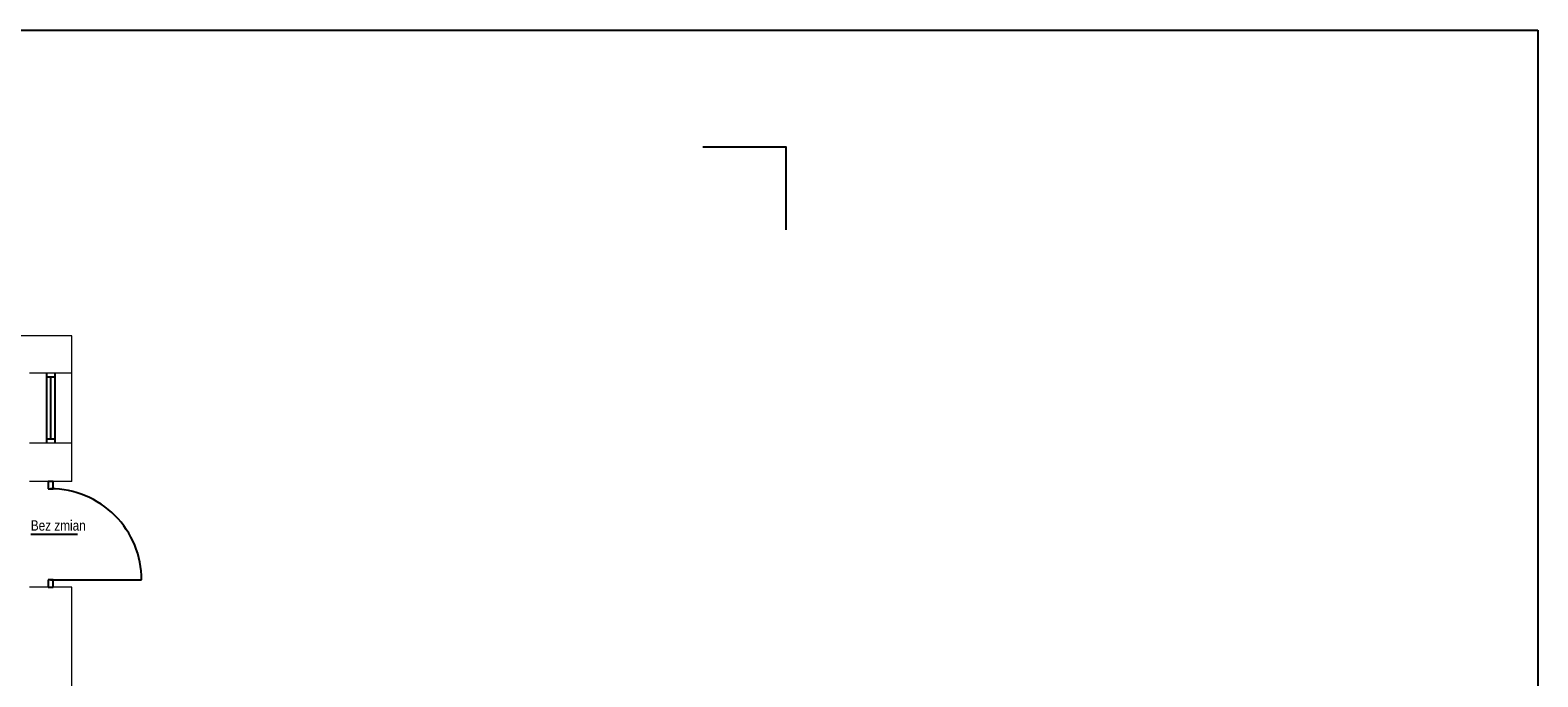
# Model space of a CAD drawing. Header units: millimetres. Extents: x -523 to 1404227, y -783705 to 1038705.
# Tile 351 of 508: x 503556 to 521775, y 242032 to 249850. Entities that reach past the tile are written whole.
import ezdxf

# ---------------------------------------------------------------- set-up
doc = ezdxf.new("R2010")
doc.units = ezdxf.units.MM
doc.linetypes.add('ACAD_ISO08W100', pattern=[36, 24, -3, 6, -3])
doc.layers.add('!!ELEKTRYKA', color=7, linetype='Continuous')
doc.layers.add('M_Ramki do druku', color=7, linetype='Continuous', lineweight=18)
doc.styles.add('BIKTS', font='bikromsw.shx', dxfattribs={"width": 0.85})

# ---------------------------------------------------------------- blocks, each defined once
blk = doc.blocks.new('A$C134dd6f3')
at = {"extrusion": (0, 0, -1)}
blk.add_line((55, 77.4), (55, 133.9), dxfattribs=at)
at = {"color": 0, "extrusion": (0, 0, -1)}
blk.add_line((0, 110), (0, 0), dxfattribs=at)
at = {"color": 0}
blk.add_arc((0, 110), 110, 270, 0, dxfattribs=at)
blk = doc.blocks.new('Znacznik_narozny')
at = {"layer": 'M_Ramki do druku', "lineweight": -2}
blk.add_lwpolyline([(0, -20), (0, 0), (20, 0)], dxfattribs=at)

msp = doc.modelspace()

# ---------------------------------------------------------------- linework, layer by layer
at = {"layer": '!!ELEKTRYKA', "color": 252, "lineweight": 20}
for p, q in [((504058.12, 246155.06), (501568.12, 246155.06)), ((504058.12, 244395.06), (504058.12, 246155.06)), ((503548.12, 245707.56), (504058.12, 245707.56)), ((504058.12, 244857.56), (503548.12, 244857.56)), ((504058.12, 244395.06), (503548.12, 244395.06)), ((504058.12, 243115.06), (503548.12, 243115.06)), ((504058.12, 241825.06), (504058.12, 243115.06))]:
    msp.add_line(p, q, dxfattribs=at)
at = {"layer": '!!ELEKTRYKA', "color": 252}
for p, q in [((503753.12, 245707.56), (503753.12, 244857.56)), ((503753.12, 245657.56), (503853.12, 245657.56)), ((503803.12, 245657.56), (503803.12, 244907.56)), ((503853.12, 245707.56), (503853.12, 244857.56)), ((503853.12, 244907.56), (503753.12, 244907.56)), ((503833.12, 244395.06), (503773.12, 244395.06)), ((503773.12, 244395.06), (503773.12, 244305.06)), ((503833.12, 244305.06), (503833.12, 244395.06)), ((503773.12, 244305.06), (503833.12, 244305.06)), ((503833.12, 243205.06), (503773.12, 243205.06)), ((503773.12, 243205.06), (503773.12, 243115.06)), ((503773.12, 243115.06), (503833.12, 243115.06)), ((503833.12, 243115.06), (503833.12, 243205.06))]:
    msp.add_line(p, q, dxfattribs=at)
at = {"layer": '!!ELEKTRYKA', "color": 7, "linetype": 'ACAD_ISO08W100', "lineweight": -3}
msp.add_lwpolyline([(483475.23, 249850.2), (521775.24, 249850.2), (521775.24, 209251.39), (483475.23, 209251.39)], close=True, dxfattribs=at)

# ---------------------------------------------------------------- block references
at = {"layer": '!!ELEKTRYKA', "color": 252, "lineweight": -2, "xscale": 50.00000000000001, "yscale": 50.00000000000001, "zscale": 50.00000000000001, "rotation": 270}
msp.add_blockref('Znacznik_narozny', (512686.52, 248437.88), dxfattribs=at)
at = {"layer": '!!ELEKTRYKA', "color": 252, "lineweight": 20, "xscale": 10, "yscale": 10, "zscale": 10, "rotation": 89.99999999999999}
msp.add_blockref('A$C134dd6f3', (504903.12, 243205.05), dxfattribs=at)

# ---------------------------------------------------------------- texts
at = {"layer": '!!ELEKTRYKA', "color": 252, "style": 'BIKTS', "width": 0.85}
msp.add_text('Bez zmian', height=125, dxfattribs=at).set_placement((503564.17, 243800.2))

doc.saveas('drawing.dxf')
